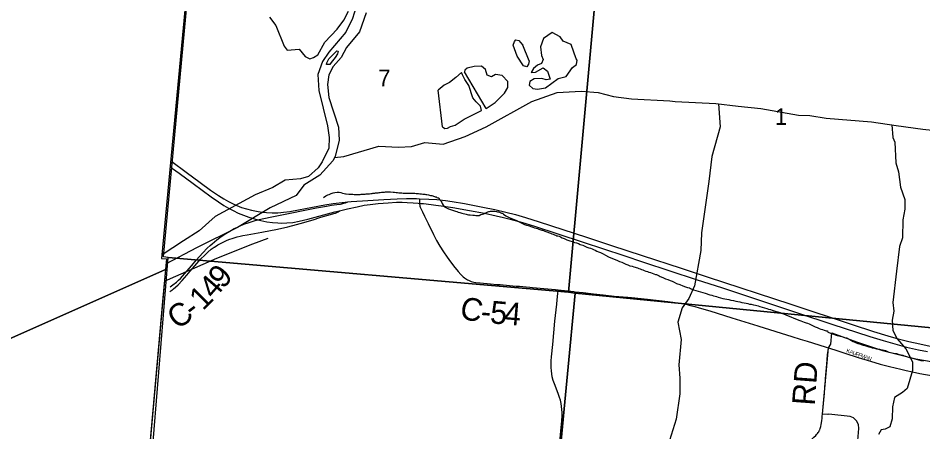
# Model space of a CAD drawing. Extents: x 1410790 to 1770854, y 448063 to 770588.
# Drawn here: x 1517806 to 1529770, y 655233 to 660708 of the extents above; entities that cross this region are included whole.
import ezdxf

# ---------------------------------------------------------------- set-up
doc = ezdxf.new("R2010")
doc.units = 0
for name, color, linetype in [('GM_X_Adjacent_County', 7, 'Continuous'), ('GM_X_City_Street', 7, 'Continuous'), ('GM_X_City_Street_Text', 7, 'Continuous'), ('GM_X_Corporation', 7, 'Continuous'), ('GM_X_County', 7, 'Continuous'), ('GM_X_County_Road', 7, 'Continuous'), ('GM_X_County_Road_Text', 7, 'Continuous'), ('GM_X_Major_River', 7, 'Continuous'), ('GM_X_Minor_Lake', 7, 'Continuous'), ('GM_X_Minor_River', 7, 'Continuous'), ('GM_X_Rail_Line', 7, 'Continuous'), ('GM_X_Section', 7, 'Continuous'), ('GM_X_Section_Text', 7, 'Continuous'), ('GM_X_State_Route', 7, 'Continuous'), ('GM_X_Township', 7, 'Continuous')]:
    doc.layers.add(name, color=color, linetype=linetype)

msp = doc.modelspace()

# ---------------------------------------------------------------- linework, layer by layer
at = {"layer": 'GM_X_Adjacent_County'}
msp.add_lwpolyline([(1521202, 673511), (1520709, 668235), (1520705, 668193), (1520384, 664777), (1520023, 660938), (1519813, 658703), (1519703, 657526), (1519767, 657522), (1519721, 657005), (1519315, 652452), (1519006, 648972), (1518813, 646827), (1518591, 644340)], dxfattribs=at)
at = {"layer": 'GM_X_City_Street'}
msp.add_lwpolyline([(1528520, 656346), (1528549, 656336), (1528620, 656313), (1528738, 656274), (1528916, 656216), (1529076, 656167), (1529205, 656130), (1529329, 656099), (1529478, 656063), (1529548, 656046), (1529631, 656027), (1529731, 656007), (1529908, 655975)], dxfattribs=at)
at = {"layer": 'GM_X_Corporation'}
for points in [[(1517799, 663246), (1518073, 663227), (1518068, 663132), (1518450, 662659), (1519100, 662682), (1518790, 663078), (1520215, 662979), (1519703, 657526), (1519767, 657522), (1519754, 657381), (1510022, 653054)], [(1510022, 653054), (1519754, 657381), (1519006, 648972), (1518984, 648722), (1518332, 641513)], [(1528909, 655118), (1528924, 655278), (1528918, 655329), (1528893, 655380), (1528854, 655417), (1528807, 655437), (1528527, 655466), (1528514, 655462), (1528442, 655467), (1528520, 656346), (1528554, 656392), (1528567, 656544), (1528894, 656423), (1529238, 656312), (1529675, 656201), (1530006, 656143)]]:
    msp.add_lwpolyline(points, dxfattribs=at)
at = {"layer": 'GM_X_County'}
msp.add_lwpolyline([(1521202, 673511), (1520709, 668235), (1520705, 668193), (1520384, 664777), (1520023, 660938), (1519813, 658703), (1519703, 657526), (1519767, 657522), (1519721, 657005), (1519315, 652452), (1519006, 648972), (1518813, 646827), (1518591, 644340)], dxfattribs=at)
at = {"layer": 'GM_X_County_Road'}
for points in [[(1520370, 657721), (1520432, 657773), (1520492, 657817), (1520552, 657858), (1520605, 657891), (1520663, 657922), (1520706, 657944), (1520742, 657960), (1520792, 657980), (1520861, 658005), (1520940, 658030), (1520978, 658039), (1521032, 658052), (1521184, 658082), (1521383, 658121), (1521621, 658171), (1521750, 658196), (1521886, 658221), (1521950, 658231), (1522019, 658240), (1522067, 658247), (1522085, 658251), (1522100, 658254), (1522115, 658258), (1522137, 658265), (1522166, 658277)], [(1523112, 658318), (1523112, 658302), (1523112, 658265), (1523113, 658257)], [(1520399, 657676), (1520403, 657679), (1520448, 657706), (1520510, 657739), (1520537, 657754), (1520571, 657770), (1520604, 657782), (1520637, 657794), (1520678, 657806), (1520704, 657814), (1520741, 657822), (1520779, 657830), (1520835, 657840), (1521028, 657875), (1521237, 657916), (1521372, 657947), (1521487, 657976), (1521583, 658002), (1521657, 658024), (1521709, 658040), (1521796, 658069), (1521840, 658082), (1521906, 658102), (1521983, 658123), (1522002, 658129), (1522012, 658133), (1522021, 658137), (1522036, 658146), (1522056, 658159)], [(1523113, 658257), (1523114, 658244), (1523117, 658230), (1523119, 658220), (1523123, 658207), (1523127, 658196), (1523152, 658143), (1523179, 658087), (1523214, 658016), (1523227, 657990)], [(1523227, 657990), (1523298, 657845), (1523333, 657776)], [(1519818, 657153), (1519851, 657177), (1519900, 657215), (1519927, 657239), (1519952, 657264), (1519979, 657294), (1520007, 657324), (1520104, 657436), (1520162, 657505), (1520247, 657601), (1520308, 657665), (1520346, 657701), (1520370, 657721)], [(1520083, 657360), (1520169, 657460), (1520220, 657520), (1520273, 657573), (1520316, 657613), (1520360, 657649), (1520399, 657676)], [(1523333, 657776), (1523338, 657767), (1523382, 657690), (1523429, 657615), (1523478, 657546), (1523501, 657515)], [(1523501, 657515), (1523564, 657430), (1523624, 657356), (1523661, 657315), (1523691, 657286), (1523708, 657271), (1523722, 657262), (1523735, 657253), (1523749, 657245), (1523762, 657239), (1523778, 657231), (1523799, 657224), (1523815, 657220), (1523834, 657215), (1523860, 657211), (1523918, 657205), (1524052, 657193), (1524137, 657185), (1524179, 657181), (1524222, 657177), (1524264, 657174), (1524303, 657171), (1524349, 657167), (1524391, 657163), (1524434, 657159), (1524479, 657155), (1524522, 657151), (1524571, 657147), (1524610, 657143), (1524659, 657139), (1524906, 657115)], [(1519813, 657090), (1519827, 657098), (1519837, 657106), (1519849, 657114), (1519861, 657124), (1519889, 657146), (1519923, 657177), (1519976, 657235), (1520038, 657307), (1520083, 657360)], [(1524906, 657115), (1524910, 657115), (1524947, 657111)], [(1524942, 657065), (1524946, 657101), (1524947, 657111)], [(1524947, 657111), (1525155, 657089), (1525171, 657088), (1525279, 657076), (1525413, 657061), (1525543, 657046), (1525686, 657031), (1525869, 657014), (1525915, 657009)], [(1524995, 655395), (1524998, 655432), (1524999, 655488), (1524997, 655528), (1524992, 655567), (1524985, 655610), (1524976, 655651), (1524965, 655689), (1524948, 655739), (1524899, 655868), (1524883, 655914), (1524870, 655961), (1524862, 656003), (1524857, 656041), (1524853, 656083), (1524853, 656126), (1524855, 656171), (1524859, 656227), (1524876, 656390), (1524905, 656696), (1524928, 656925), (1524932, 656980), (1524942, 657065)], [(1525915, 657009), (1526127, 656988), (1526284, 656972), (1526398, 656959), (1526496, 656946), (1526524, 656941), (1526589, 656930), (1526616, 656926), (1526651, 656918), (1526681, 656911), (1526714, 656903), (1526753, 656892)], [(1526753, 656892), (1526812, 656875), (1526954, 656833), (1527245, 656742), (1527587, 656637), (1527601, 656632)], [(1527601, 656632), (1528036, 656496), (1528146, 656462), (1528239, 656435)], [(1528239, 656435), (1528393, 656386), (1528490, 656356), (1528520, 656346)], [(1528481, 655909), (1528483, 655937), (1528498, 656128), (1528510, 656254), (1528516, 656312), (1528520, 656346)], [(1528442, 655467), (1528456, 655609), (1528467, 655740), (1528475, 655831), (1528481, 655909)], [(1528402, 655254), (1528406, 655262), (1528411, 655277), (1528415, 655290), (1528419, 655303), (1528426, 655331), (1528434, 655379), (1528438, 655413), (1528440, 655440), (1528442, 655467)], [(1524882, 654154), (1524892, 654269), (1524906, 654426), (1524917, 654537), (1524961, 655010), (1524992, 655334), (1524992, 655350), (1524994, 655367), (1524995, 655395)], [(1527675, 654604), (1527692, 654619), (1527759, 654676), (1527944, 654833), (1528047, 654920), (1528164, 655021), (1528221, 655070), (1528272, 655112), (1528329, 655161), (1528355, 655186), (1528365, 655197), (1528376, 655211), (1528384, 655223), (1528393, 655235), (1528399, 655247), (1528402, 655254)]]:
    msp.add_lwpolyline(points, dxfattribs=at)
at = {"layer": 'GM_X_Major_River'}
for points in [[(1522403, 661274), (1522226, 660703), (1522139, 660523), (1521916, 660259), (1521833, 660133), (1521770, 659962), (1521781, 659752), (1521895, 659282), (1521917, 659127), (1521916, 658987), (1521827, 658805), (1521773, 658728), (1521644, 658614), (1521539, 658582), (1521336, 658564), (1521173, 658466), (1520939, 658368), (1520411, 658082), (1520198, 657893), (1519994, 657762), (1519710, 657574)], [(1522408, 660777), (1522321, 660525), (1522148, 660317), (1522078, 660187), (1521971, 660067), (1521916, 659956), (1521899, 659829), (1521913, 659658), (1522041, 659266), (1522050, 659092), (1521997, 658877), (1521969, 658821), (1521794, 658632), (1521585, 658497), (1521483, 658360), (1521138, 658199), (1520705, 657938), (1520166, 657670), (1519764, 657455)], [(1522019, 660277), (1522036, 660271), (1522030, 660235), (1521997, 660186), (1521947, 660120), (1521927, 660093), (1521883, 660094), (1521887, 660116), (1521916, 660169)], [(1522019, 660277), (1521916, 660169)]]:
    msp.add_lwpolyline(points, dxfattribs=at)
at = {"layer": 'GM_X_Minor_Lake'}
for points in [[(1521130, 660719), (1521214, 660611), (1521325, 660338), (1521366, 660283), (1521524, 660299), (1521602, 660198), (1521662, 660170), (1521714, 660187), (1521769, 660220), (1521861, 660391), (1522024, 660560), (1522113, 660679), (1522177, 660798)], [(1525117, 660357), (1525012, 660405), (1524973, 660460), (1524866, 660517), (1524752, 660437), (1524712, 660329), (1524725, 660215), (1524748, 660160), (1524727, 660108), (1524675, 660085), (1524622, 660042), (1524591, 659989), (1524647, 659994), (1524748, 660050), (1524807, 660006), (1524841, 659901), (1524787, 659890), (1524733, 659908), (1524629, 659906), (1524572, 659871), (1524563, 659819), (1524614, 659778), (1524674, 659766), (1524781, 659784), (1524947, 659907), (1525054, 659937), (1525137, 660054), (1525188, 660093), (1525199, 660151), (1525187, 660167)], [(1524564, 660144), (1524553, 660100), (1524534, 660062), (1524490, 660075), (1524405, 660203), (1524353, 660348), (1524369, 660400), (1524387, 660420), (1524429, 660411), (1524450, 660387), (1524478, 660348)], [(1524564, 660144), (1524478, 660348)], [(1525187, 660167), (1525117, 660357)], [(1523996, 659511), (1524116, 659591), (1524237, 659713), (1524280, 659792), (1524282, 659871), (1524207, 659948), (1524117, 659962), (1524067, 659931), (1524009, 659954), (1523988, 660029), (1523933, 660070), (1523835, 660068), (1523744, 660046), (1523714, 660020), (1523707, 659999)], [(1523416, 659270), (1523448, 659248), (1523486, 659253), (1523525, 659276), (1523587, 659293), (1523703, 659371), (1523932, 659487), (1523919, 659543), (1523862, 659600), (1523819, 659651), (1523766, 659815), (1523711, 659894), (1523683, 659959), (1523671, 659987), (1523596, 659921), (1523510, 659858), (1523441, 659819), (1523362, 659753)], [(1523996, 659511), (1523707, 659999)], [(1523416, 659270), (1523362, 659753)]]:
    msp.add_lwpolyline(points, dxfattribs=at)
at = {"layer": 'GM_X_Minor_River'}
for points in [[(1521991, 658865), (1522111, 658878), (1522578, 659013), (1522834, 658999), (1523006, 659008), (1523184, 659060), (1523428, 659039), (1523716, 659142), (1523995, 659271), (1524601, 659603), (1524934, 659723), (1525253, 659743), (1525475, 659722), (1525678, 659672), (1525916, 659641), (1526422, 659612), (1526496, 659605), (1527034, 659576), (1527328, 659542), (1527626, 659510), (1528125, 659425), (1528277, 659420), (1528492, 659384), (1529090, 659337), (1529416, 659289), (1529767, 659237), (1530435, 659170)], [(1527066, 659572), (1527090, 659270), (1526980, 658875), (1526939, 658545), (1526841, 657865), (1526833, 657633), (1526749, 657165), (1526676, 656998), (1526589, 656874), (1526531, 656685), (1526573, 656455), (1526542, 656119), (1526558, 655944), (1526554, 655738), (1526509, 655402), (1526310, 654765)], [(1529359, 659297), (1529374, 659129), (1529401, 659066), (1529414, 658793), (1529449, 658672), (1529475, 658471), (1529532, 658306), (1529530, 658181), (1529505, 658041), (1529502, 657799), (1529462, 657687), (1529421, 657361), (1529371, 656945), (1529386, 656829), (1529364, 656713), (1529373, 656576), (1529431, 656463), (1529488, 656400), (1529545, 656334), (1529631, 656162), (1529633, 656046), (1529560, 655809), (1529501, 655752), (1529394, 655688), (1529367, 655564), (1529362, 655404), (1529332, 655298), (1529271, 655267), (1529217, 655260), (1529183, 655197)], [(1521844, 658333), (1521873, 658356), (1521901, 658368), (1521917, 658372), (1521947, 658389), (1521973, 658397), (1521992, 658401), (1522026, 658404), (1522052, 658404), (1522072, 658401), (1522096, 658393), (1522116, 658387), (1522134, 658382), (1522144, 658382), (1522178, 658380), (1522208, 658377), (1522232, 658377), (1522248, 658376), (1522260, 658374), (1522270, 658374), (1522282, 658374), (1522296, 658374), (1522314, 658375), (1522328, 658375), (1522344, 658377), (1522362, 658379), (1522380, 658378), (1522396, 658380), (1522410, 658382), (1522422, 658382), (1522436, 658383), (1522452, 658385), (1522468, 658387), (1522486, 658389), (1522498, 658390), (1522511, 658390), (1522523, 658392), (1522533, 658394), (1522545, 658396), (1522555, 658396), (1522567, 658397), (1522579, 658399), (1522593, 658401), (1522609, 658403), (1522627, 658404), (1522649, 658406), (1522663, 658408), (1522677, 658410), (1522691, 658409), (1522705, 658409), (1522715, 658409), (1522729, 658409), (1522767, 658404), (1522781, 658404), (1522803, 658402), (1522821, 658399), (1522841, 658397), (1522861, 658397), (1522879, 658394), (1522899, 658392), (1522917, 658392), (1522937, 658391), (1522958, 658391), (1522980, 658391), (1523002, 658390), (1523024, 658390), (1523050, 658390), (1523068, 658389), (1523084, 658387), (1523102, 658387), (1523120, 658384), (1523138, 658382), (1523156, 658380), (1523172, 658380), (1523186, 658377), (1523198, 658375), (1523212, 658373), (1523232, 658369), (1523246, 658366), (1523260, 658362), (1523276, 658360), (1523288, 658356), (1523298, 658351), (1523310, 658349), (1523320, 658345), (1523332, 658341), (1523343, 658335), (1523357, 658330), (1523369, 658328), (1523377, 658310), (1523387, 658298), (1523397, 658292), (1523399, 658280), (1523409, 658269), (1523414, 658253), (1523428, 658235), (1523440, 658225), (1523446, 658211), (1523462, 658200), (1523478, 658192), (1523495, 658186)], [(1523495, 658186), (1523509, 658182), (1523523, 658175), (1523537, 658171), (1523551, 658165), (1523575, 658156), (1523591, 658152), (1523609, 658148), (1523627, 658141), (1523649, 658135), (1523673, 658129), (1523693, 658124), (1523713, 658118), (1523731, 658114), (1523745, 658111), (1523763, 658107), (1523785, 658105), (1523817, 658100), (1523833, 658100), (1523843, 658100), (1523859, 658098), (1523871, 658095), (1523887, 658095), (1523901, 658095), (1523925, 658109), (1523945, 658116), (1523963, 658120), (1523974, 658122), (1523998, 658137), (1524016, 658143), (1524030, 658149), (1524040, 658151), (1524054, 658153), (1524072, 658154), (1524090, 658152), (1524110, 658152), (1524130, 658149), (1524146, 658145), (1524162, 658143), (1524172, 658141), (1524200, 658128), (1524212, 658126), (1524224, 658114), (1524254, 658091), (1524301, 658068), (1524343, 658052), (1524375, 658039), (1524399, 658031), (1524415, 658022), (1524431, 658012), (1524451, 658002), (1524475, 657991), (1524502, 657979), (1524528, 657970), (1524552, 657962), (1524612, 657943), (1524636, 657935), (1524656, 657928), (1524672, 657922), (1524690, 657916), (1524704, 657911), (1524718, 657907), (1524730, 657903), (1524742, 657901), (1524752, 657897), (1524762, 657892), (1524772, 657890), (1524784, 657884), (1524798, 657882), (1524809, 657876), (1524821, 657871), (1524833, 657867), (1524847, 657861), (1524863, 657855), (1524879, 657848), (1524897, 657842), (1524915, 657836), (1524931, 657829), (1524945, 657825), (1524959, 657821), (1524979, 657813), (1524999, 657802), (1525027, 657790), (1525064, 657775), (1525102, 657762), (1525134, 657752), (1525164, 657741), (1525190, 657733), (1525216, 657725), (1525240, 657712), (1525274, 657702), (1525300, 657691), (1525325, 657679), (1525351, 657668), (1525375, 657662), (1525395, 657653), (1525415, 657645), (1525435, 657637), (1525457, 657626), (1525479, 657616), (1525505, 657605)], [(1525505, 657605), (1525541, 657587), (1525572, 657570), (1525612, 657550), (1525732, 657501), (1525759, 657489), (1525787, 657477), (1525815, 657464), (1525841, 657454), (1525867, 657443), (1525893, 657431), (1525927, 657424), (1525949, 657418), (1525967, 657413), (1525979, 657409), (1525995, 657403), (1526013, 657397), (1526030, 657390), (1526048, 657382), (1526068, 657376), (1526086, 657367), (1526106, 657361), (1526130, 657353), (1526148, 657348), (1526166, 657342), (1526188, 657334), (1526212, 657323), (1526234, 657317), (1526248, 657315), (1526264, 657308), (1526282, 657298), (1526297, 657288), (1526333, 657275), (1526365, 657260), (1526397, 657248), (1526427, 657237), (1526453, 657227), (1526479, 657214), (1526513, 657198), (1526554, 657181), (1526596, 657164), (1526630, 657152), (1526656, 657145), (1526682, 657137), (1526696, 657131), (1526714, 657122), (1526736, 657114), (1526766, 657105), (1526800, 657095), (1526831, 657086), (1526861, 657076), (1526889, 657067), (1526953, 657048), (1526979, 657044), (1526999, 657035), (1527023, 657031), (1527043, 657025), (1527065, 657016), (1527093, 657008), (1527123, 656999), (1527151, 656993), (1527179, 656988), (1527205, 656984), (1527231, 656978), (1527267, 656971), (1527295, 656964), (1527323, 656958), (1527350, 656952), (1527378, 656945), (1527406, 656941), (1527432, 656934), (1527454, 656930), (1527478, 656925), (1527500, 656921), (1527528, 656914), (1527556, 656908), (1527590, 656901), (1527616, 656893), (1527646, 656884), (1527676, 656874), (1527706, 656865), (1527730, 656857), (1527754, 656851), (1527776, 656844), (1527802, 656836), (1527828, 656827), (1527854, 656821), (1527881, 656812), (1527901, 656804), (1527925, 656796), (1527957, 656783), (1527989, 656769), (1528025, 656754), (1528063, 656737), (1528099, 656725), (1528128, 656712), (1528154, 656704), (1528180, 656695), (1528202, 656685), (1528228, 656678), (1528246, 656672)], [(1528246, 656672), (1528266, 656664), (1528345, 656624), (1528371, 656614), (1528397, 656601), (1528421, 656593), (1528443, 656587), (1528465, 656578), (1528493, 656572), (1528509, 656569), (1528513, 656553), (1528575, 656532), (1528638, 656509), (1528696, 656494), (1528734, 656484), (1528758, 656477), (1528774, 656471), (1528786, 656465), (1528796, 656460), (1528806, 656454), (1528849, 656427), (1528869, 656419), (1528889, 656411), (1528911, 656404), (1528933, 656396), (1528955, 656390), (1528979, 656381), (1529003, 656375), (1529029, 656366), (1529055, 656358), (1529079, 656353), (1529099, 656347), (1529119, 656343), (1529131, 656339), (1529143, 656336), (1529157, 656334), (1529171, 656330), (1529183, 656328), (1529195, 656326), (1529209, 656323), (1529227, 656319), (1529237, 656319), (1529253, 656315), (1529263, 656312), (1529277, 656310), (1529318, 656289), (1529362, 656279), (1529400, 656272), (1529422, 656268), (1529434, 656265), (1529456, 656259), (1529484, 656251), (1529504, 656246), (1529524, 656240), (1529542, 656236), (1529594, 656219), (1529614, 656214), (1529632, 656210), (1529648, 656204), (1529664, 656199), (1529682, 656193), (1529714, 656187), (1529744, 656178), (1529777, 656171)]]:
    msp.add_lwpolyline(points, dxfattribs=at)
at = {"layer": 'GM_X_Rail_Line'}
for points in [[(1520908, 657720), (1521113, 657795)], [(1519781, 657244), (1520433, 657530), (1520908, 657720)], [(1519744, 657228), (1519781, 657244)]]:
    msp.add_lwpolyline(points, dxfattribs=at)
at = {"layer": 'GM_X_Section'}
for points in [[(1525566, 662362), (1525083, 657080), (1519790, 657541), (1519727, 657548), (1520227, 662918)], [(1530726, 661843), (1530205, 656579), (1525173, 657070), (1525083, 657080), (1525566, 662362)], [(1519790, 657541), (1525083, 657080), (1525173, 657070), (1524666, 651730), (1519360, 652231)], [(1525173, 657070), (1530205, 656579), (1530309, 656571), (1529819, 651249), (1524666, 651730)]]:
    msp.add_lwpolyline(points, close=True, dxfattribs=at)
at = {"layer": 'GM_X_State_Route'}
for points in [[(1519840, 658810), (1520027, 658671), (1520213, 658531), (1520351, 658431), (1520454, 658360), (1520526, 658315), (1520587, 658281), (1520643, 658253), (1520700, 658228), (1520762, 658204), (1520827, 658183), (1520894, 658166), (1520960, 658152), (1521028, 658140), (1521090, 658135), (1521165, 658132), (1521240, 658133), (1521282, 658137), (1521316, 658140), (1521401, 658151), (1521514, 658171), (1521698, 658207), (1521862, 658238), (1521972, 658255), (1522089, 658270), (1522166, 658277), (1522210, 658281), (1522360, 658290), (1522642, 658307), (1522818, 658317), (1522943, 658321), (1523074, 658320), (1523112, 658318), (1523238, 658314), (1523342, 658306), (1523459, 658293), (1523547, 658280), (1523708, 658253), (1523950, 658208), (1524108, 658176), (1524255, 658142), (1524385, 658109), (1524517, 658071), (1524698, 658014), (1525322, 657810), (1525652, 657701), (1526060, 657567), (1526572, 657399), (1526917, 657284), (1528024, 656921), (1528834, 656654), (1529118, 656562), (1529306, 656504), (1529442, 656465), (1529582, 656429), (1529729, 656396), (1529867, 656368)], [(1519833, 658730), (1519848, 658720), (1519936, 658656), (1520120, 658519), (1520357, 658344), (1520454, 658276), (1520528, 658228), (1520590, 658192), (1520648, 658161), (1520716, 658129), (1520788, 658099), (1520856, 658074), (1520934, 658050), (1520978, 658039), (1521016, 658029), (1521097, 658013), (1521171, 658003), (1521239, 657997), (1521292, 657995), (1521360, 657997), (1521438, 658005), (1521522, 658020), (1521636, 658047), (1521994, 658144), (1522056, 658159), (1522163, 658185), (1522288, 658213), (1522382, 658231), (1522460, 658242), (1522565, 658254), (1522699, 658265), (1522811, 658271), (1522886, 658272), (1522949, 658270), (1523029, 658264)], [(1523029, 658264), (1523096, 658258), (1523113, 658257), (1523166, 658253), (1523270, 658243), (1523330, 658235), (1523398, 658226), (1523555, 658201), (1523775, 658164), (1523972, 658126), (1524126, 658093), (1524225, 658070), (1524311, 658048), (1524476, 658002), (1524636, 657953), (1524945, 657853), (1525278, 657743), (1525816, 657565), (1526077, 657479), (1526772, 657250), (1527118, 657137), (1528125, 656806), (1528568, 656660)], [(1528568, 656660), (1529067, 656496), (1529246, 656440), (1529400, 656396), (1529555, 656355), (1529712, 656320), (1529831, 656296)]]:
    msp.add_lwpolyline(points, dxfattribs=at)
at = {"layer": 'GM_X_Township'}
msp.add_lwpolyline([(1521202, 673511), (1520709, 668235), (1520705, 668193), (1520384, 664777), (1520023, 660938), (1519813, 658703), (1519703, 657526), (1519767, 657522), (1519721, 657005), (1519315, 652452), (1524689, 651911), (1526106, 651768), (1530096, 651366), (1531112, 651264), (1532044, 651170), (1532157, 651158), (1532427, 651131), (1533590, 651014), (1540632, 650305), (1541202, 650247), (1548862, 649479)], dxfattribs=at)

# ---------------------------------------------------------------- texts
at = {"layer": 'GM_X_City_Street_Text'}
for s, rotation, p in [('K', 340.7321, (1528753, 656288)), ('A', 340.724, (1528794, 656274)), ('U', 340.724, (1528836, 656259)), ('F', 340.7219, (1528877, 656245)), ('F', 340.7219, (1528910, 656233)), ('M', 340.7258, (1528944, 656222)), ('A', 340.7321, (1528993, 656204)), ('N', 342.797, (1529037, 656189))]:
    msp.add_text(s, height=50, rotation=rotation, dxfattribs=at).set_placement(p)
at = {"layer": 'GM_X_County_Road_Text'}
for s, rotation, p in [('9', 48.6258, (1520515, 657114)), ('4', 49.0718, (1520395, 656976)), ('1', 44.997, (1520250, 656829)), ('C', 348.0723, (1523632, 656738)), ('5', 355.2225, (1524039, 656671)), ('C', 35.7629, (1519914, 656578)), ('-', 37.2125, (1520119, 656726)), ('4', 355.3342, (1524223, 656656)), ('-', 355.6737, (1523916, 656681)), ('RD', 85.6745, (1528338, 655575))]:
    msp.add_text(s, height=300, rotation=rotation, dxfattribs=at).set_placement(p)
at = {"layer": 'GM_X_Section_Text'}
for s, p in [('7', (1522567, 659807)), ('1', (1527812, 659294))]:
    msp.add_text(s, height=221, rotation=0, dxfattribs=at).set_placement(p)

doc.saveas('drawing.dxf')
